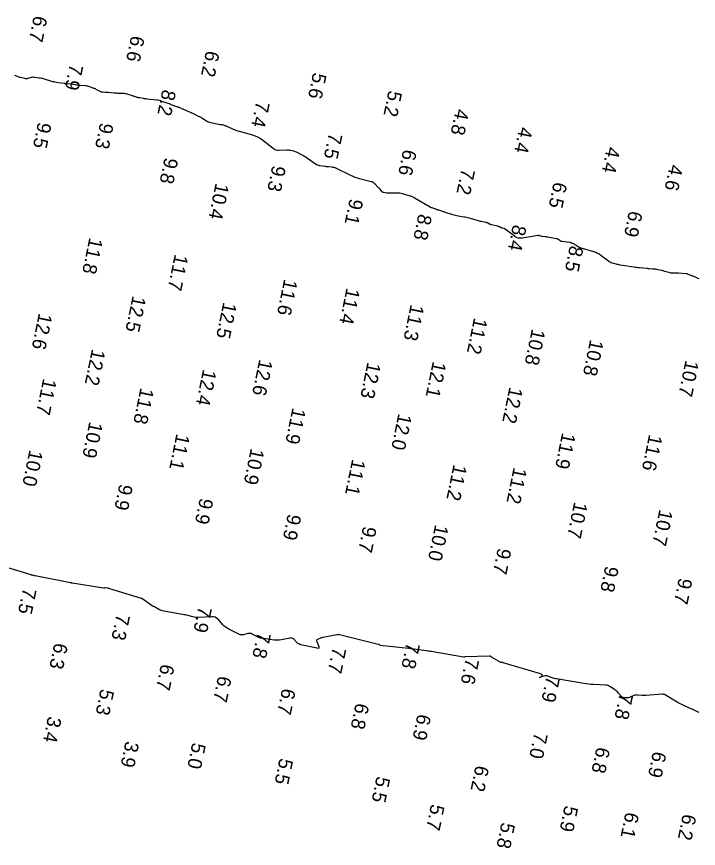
# Model space of a CAD drawing. Extents: x 1023796 to 1112670, y 656573 to 837340.
# Drawn here: x 1105253.7 to 1105376.3, y 697508 to 697657.7 of the extents above; entities that cross this region are included whole.
import ezdxf

# ---------------------------------------------------------------- set-up
doc = ezdxf.new("R2010")
doc.units = 0
doc.layers.add('V-CHAN-CONT-8FT', color=7, linetype='Continuous')
doc.layers.add('V-TOPO-SOUN', color=7, linetype='Continuous')

msp = doc.modelspace()

# ---------------------------------------------------------------- linework, layer by layer
at = {"layer": 'V-CHAN-CONT-8FT'}
for points in [[(1105376.42, 697610.51), (1105376.27, 697610.56), (1105376.13, 697610.62), (1105375.98, 697610.68), (1105375.32, 697610.96), (1105375.22, 697611), (1105375.11, 697611.04), (1105375.01, 697611.08), (1105374.91, 697611.12), (1105374.51, 697611.29), (1105374.4, 697611.33), (1105374.3, 697611.36), (1105374.19, 697611.38), (1105374.09, 697611.39), (1105372.69, 697611.51), (1105372.56, 697611.52), (1105372.44, 697611.53), (1105372.32, 697611.53), (1105372.19, 697611.53), (1105371.69, 697611.51), (1105371.57, 697611.51), (1105371.44, 697611.52), (1105371.32, 697611.54), (1105371.2, 697611.57), (1105370.23, 697611.84), (1105370.07, 697611.89), (1105369.92, 697611.93), (1105369.76, 697611.97), (1105369.61, 697612), (1105368.78, 697612.2), (1105368.72, 697612.21), (1105368.67, 697612.22), (1105368.62, 697612.22), (1105368.56, 697612.23), (1105368.34, 697612.23), (1105368.29, 697612.23), (1105368.23, 697612.24), (1105368.18, 697612.24), (1105368.12, 697612.24), (1105367.49, 697612.3), (1105367.37, 697612.31), (1105367.25, 697612.32), (1105367.12, 697612.33), (1105367, 697612.34), (1105365.71, 697612.46), (1105365.46, 697612.48), (1105365.2, 697612.51), (1105364.95, 697612.55), (1105364.69, 697612.58), (1105362.21, 697612.98), (1105362.02, 697613.01), (1105361.84, 697613.05), (1105361.66, 697613.09), (1105361.48, 697613.14), (1105360.77, 697613.34), (1105360.59, 697613.4), (1105360.42, 697613.48), (1105360.26, 697613.56), (1105360.11, 697613.67), (1105358.72, 697614.71), (1105358.43, 697614.91), (1105358.13, 697615.08), (1105357.82, 697615.22), (1105357.49, 697615.33), (1105355.04, 697616.07), (1105354.95, 697616.11), (1105354.85, 697616.15), (1105354.76, 697616.2), (1105354.67, 697616.25), (1105354.33, 697616.5), (1105354.24, 697616.56), (1105354.15, 697616.61), (1105354.06, 697616.66), (1105353.97, 697616.71), (1105353.55, 697616.91), (1105353.44, 697616.96), (1105353.34, 697616.99), (1105353.23, 697617.02), (1105353.12, 697617.04), (1105351.76, 697617.22), (1105351.67, 697617.23), (1105351.58, 697617.26), (1105351.5, 697617.3), (1105351.43, 697617.34), (1105351.13, 697617.56), (1105351.05, 697617.6), (1105350.97, 697617.64), (1105350.89, 697617.67), (1105350.8, 697617.69), (1105349.14, 697618), (1105349.03, 697618.02), (1105348.93, 697618.03), (1105348.82, 697618.05), (1105348.72, 697618.06), (1105348.21, 697618.11), (1105348.14, 697618.12), (1105348.08, 697618.13), (1105348.02, 697618.15), (1105347.96, 697618.16), (1105347.73, 697618.25), (1105347.67, 697618.26), (1105347.61, 697618.27), (1105347.55, 697618.27), (1105347.49, 697618.27), (1105344.57, 697617.81), (1105344.2, 697617.79), (1105343.86, 697617.83), (1105343.53, 697617.96), (1105343.22, 697618.15), (1105341.52, 697619.46), (1105341.47, 697619.49), (1105341.42, 697619.52), (1105341.36, 697619.54), (1105341.3, 697619.56), (1105341.05, 697619.59), (1105340.99, 697619.61), (1105340.93, 697619.62), (1105340.87, 697619.65), (1105340.81, 697619.67), (1105340.51, 697619.84), (1105340.44, 697619.87), (1105340.36, 697619.9), (1105340.29, 697619.93), (1105340.21, 697619.95), (1105339.09, 697620.22), (1105339.01, 697620.24), (1105338.92, 697620.27), (1105338.84, 697620.31), (1105338.75, 697620.35), (1105338.43, 697620.53), (1105338.35, 697620.57), (1105338.26, 697620.6), (1105338.18, 697620.63), (1105338.09, 697620.65), (1105337.24, 697620.81), (1105337.06, 697620.84), (1105336.89, 697620.88), (1105336.72, 697620.92), (1105336.56, 697620.97), (1105335.08, 697621.39), (1105334.84, 697621.46), (1105334.6, 697621.52), (1105334.35, 697621.57), (1105334.11, 697621.61), (1105333.12, 697621.77), (1105332.88, 697621.81), (1105332.64, 697621.87), (1105332.4, 697621.93), (1105332.16, 697622.01), (1105330.65, 697622.5), (1105330.53, 697622.54), (1105330.41, 697622.58), (1105330.3, 697622.62), (1105330.18, 697622.65), (1105329.6, 697622.83), (1105329.54, 697622.85), (1105329.47, 697622.88), (1105329.41, 697622.9), (1105329.34, 697622.93), (1105329.09, 697623.03), (1105329.02, 697623.06), (1105328.96, 697623.08), (1105328.89, 697623.1), (1105328.83, 697623.12), (1105328.39, 697623.25), (1105328.3, 697623.28), (1105328.2, 697623.32), (1105328.12, 697623.36), (1105328.03, 697623.41), (1105325.37, 697624.97), (1105325.11, 697625.11), (1105324.85, 697625.24), (1105324.57, 697625.35), (1105324.29, 697625.44), (1105323.09, 697625.79), (1105322.83, 697625.85), (1105322.57, 697625.9), (1105322.31, 697625.92), (1105322.05, 697625.93), (1105320.7, 697625.89), (1105320.58, 697625.89), (1105320.46, 697625.9), (1105320.34, 697625.91), (1105320.22, 697625.93), (1105319.73, 697626.01), (1105319.61, 697626.04), (1105319.51, 697626.08), (1105319.42, 697626.15), (1105319.34, 697626.23), (1105319.04, 697626.6), (1105318.96, 697626.69), (1105318.88, 697626.78), (1105318.8, 697626.86), (1105318.72, 697626.95), (1105318.09, 697627.6), (1105317.95, 697627.73), (1105317.79, 697627.83), (1105317.63, 697627.92), (1105317.45, 697627.97), (1105315.37, 697628.5), (1105314.97, 697628.62), (1105314.58, 697628.75), (1105314.19, 697628.91), (1105313.81, 697629.08), (1105311.22, 697630.36), (1105311.16, 697630.38), (1105311.1, 697630.41), (1105311.04, 697630.43), (1105310.98, 697630.45), (1105310.74, 697630.51), (1105310.68, 697630.53), (1105310.62, 697630.54), (1105310.56, 697630.55), (1105310.5, 697630.56), (1105309.72, 697630.64), (1105309.57, 697630.65), (1105309.43, 697630.67), (1105309.28, 697630.69), (1105309.13, 697630.71), (1105308.23, 697630.84), (1105308.17, 697630.85), (1105308.12, 697630.86), (1105308.06, 697630.87), (1105308.01, 697630.89), (1105307.79, 697630.94), (1105307.74, 697630.96), (1105307.69, 697630.98), (1105307.64, 697631), (1105307.59, 697631.03), (1105305.98, 697632.17), (1105305.78, 697632.31), (1105305.57, 697632.44), (1105305.36, 697632.56), (1105305.15, 697632.68), (1105304.14, 697633.22), (1105304, 697633.29), (1105303.86, 697633.35), (1105303.71, 697633.4), (1105303.56, 697633.44), (1105302.96, 697633.58), (1105302.81, 697633.61), (1105302.65, 697633.63), (1105302.5, 697633.64), (1105302.34, 697633.64), (1105300.87, 697633.59), (1105300.58, 697633.6), (1105300.31, 697633.67), (1105300.06, 697633.78), (1105299.81, 697633.94), (1105297.92, 697635.44), (1105297.52, 697635.73), (1105297.09, 697635.97), (1105296.65, 697636.17), (1105296.17, 697636.33), (1105293.55, 697637.05), (1105293.33, 697637.12), (1105293.11, 697637.19), (1105292.89, 697637.28), (1105292.67, 697637.37), (1105291.57, 697637.88), (1105291.48, 697637.92), (1105291.39, 697637.96), (1105291.3, 697638), (1105291.21, 697638.03), (1105290.72, 697638.2), (1105290.69, 697638.21), (1105290.65, 697638.22), (1105290.62, 697638.22), (1105290.59, 697638.22), (1105290.45, 697638.22), (1105290.42, 697638.22), (1105290.38, 697638.22), (1105290.35, 697638.23), (1105290.31, 697638.23), (1105288.64, 697638.56), (1105288.44, 697638.61), (1105288.24, 697638.68), (1105288.05, 697638.77), (1105287.86, 697638.87), (1105287, 697639.43), (1105286.89, 697639.5), (1105286.78, 697639.56), (1105286.67, 697639.62), (1105286.55, 697639.67), (1105286.09, 697639.88), (1105285.97, 697639.94), (1105285.85, 697639.99), (1105285.74, 697640.04), (1105285.62, 697640.1), (1105283.75, 697640.94), (1105283.65, 697640.98), (1105283.54, 697641.03), (1105283.44, 697641.07), (1105283.34, 697641.12), (1105282.93, 697641.3), (1105282.82, 697641.34), (1105282.72, 697641.39), (1105282.62, 697641.43), (1105282.51, 697641.46), (1105281.66, 697641.76), (1105281.48, 697641.82), (1105281.31, 697641.89), (1105281.13, 697641.95), (1105280.95, 697642.02), (1105279.89, 697642.42), (1105279.66, 697642.5), (1105279.41, 697642.57), (1105279.17, 697642.62), (1105278.92, 697642.65), (1105277.12, 697642.83), (1105276.97, 697642.85), (1105276.82, 697642.87), (1105276.66, 697642.89), (1105276.51, 697642.91), (1105275.83, 697643.03), (1105275.71, 697643.05), (1105275.6, 697643.07), (1105275.49, 697643.1), (1105275.39, 697643.13), (1105274.95, 697643.27), (1105274.84, 697643.31), (1105274.74, 697643.34), (1105274.63, 697643.38), (1105274.52, 697643.41), (1105273.39, 697643.75), (1105273.21, 697643.79), (1105273.04, 697643.83), (1105272.86, 697643.85), (1105272.68, 697643.85), (1105271.96, 697643.86), (1105271.79, 697643.87), (1105271.61, 697643.88), (1105271.43, 697643.89), (1105271.25, 697643.9), (1105270.15, 697644), (1105270.03, 697644.01), (1105269.91, 697644.02), (1105269.79, 697644.03), (1105269.67, 697644.04), (1105269.19, 697644.07), (1105269.07, 697644.08), (1105268.96, 697644.1), (1105268.85, 697644.14), (1105268.74, 697644.19), (1105268.14, 697644.51), (1105268, 697644.58), (1105267.86, 697644.65), (1105267.72, 697644.71), (1105267.58, 697644.76), (1105266.86, 697645.03), (1105266.69, 697645.09), (1105266.51, 697645.14), (1105266.34, 697645.17), (1105266.16, 697645.19), (1105265.14, 697645.26), (1105264.91, 697645.28), (1105264.68, 697645.31), (1105264.45, 697645.34), (1105264.22, 697645.37), (1105262.97, 697645.58), (1105262.91, 697645.59), (1105262.86, 697645.6), (1105262.8, 697645.6), (1105262.74, 697645.6), (1105262.52, 697645.59), (1105262.46, 697645.59), (1105262.4, 697645.6), (1105262.35, 697645.6), (1105262.29, 697645.61), (1105261.09, 697645.78), (1105260.87, 697645.81), (1105260.65, 697645.86), (1105260.44, 697645.91), (1105260.23, 697645.96), (1105258.54, 697646.46), (1105258.35, 697646.51), (1105258.16, 697646.55), (1105257.96, 697646.59), (1105257.77, 697646.62), (1105256.89, 697646.74), (1105256.74, 697646.76), (1105256.59, 697646.75), (1105256.45, 697646.74), (1105256.31, 697646.7), (1105255.74, 697646.53), (1105255.59, 697646.5), (1105255.45, 697646.49), (1105255.31, 697646.49), (1105255.16, 697646.52), (1105254.4, 697646.7), (1105254.27, 697646.74), (1105254.14, 697646.78), (1105254.01, 697646.82), (1105253.88, 697646.88), (1105253.37, 697647.09)], [(1105376.42, 697532.48), (1105376.24, 697532.56), (1105375.54, 697532.89), (1105375.36, 697532.98), (1105375.18, 697533.06), (1105375.01, 697533.14), (1105374.83, 697533.22), (1105373.55, 697533.79), (1105373.28, 697533.91), (1105373.01, 697534.05), (1105372.75, 697534.19), (1105372.49, 697534.34), (1105370.2, 697535.7), (1105370.17, 697535.72), (1105370.13, 697535.73), (1105370.1, 697535.75), (1105370.06, 697535.75), (1105369.92, 697535.78), (1105369.88, 697535.79), (1105369.84, 697535.79), (1105369.81, 697535.8), (1105369.77, 697535.79), (1105366.82, 697535.55), (1105366.64, 697535.54), (1105366.46, 697535.54), (1105366.28, 697535.54), (1105366.1, 697535.56), (1105365.36, 697535.63), (1105365.19, 697535.64), (1105365.02, 697535.62), (1105364.86, 697535.59), (1105364.69, 697535.53), (1105363.99, 697535.22), (1105363.86, 697535.17), (1105363.73, 697535.14), (1105363.6, 697535.12), (1105363.46, 697535.12), (1105362.91, 697535.14), (1105362.77, 697535.16), (1105362.65, 697535.2), (1105362.55, 697535.27), (1105362.45, 697535.36), (1105361.86, 697536.04), (1105361.73, 697536.19), (1105361.59, 697536.32), (1105361.44, 697536.45), (1105361.28, 697536.56), (1105360.46, 697537.13), (1105360.27, 697537.24), (1105360.06, 697537.33), (1105359.84, 697537.38), (1105359.62, 697537.41), (1105357.43, 697537.52), (1105356.99, 697537.55), (1105356.55, 697537.59), (1105356.11, 697537.65), (1105355.68, 697537.72), (1105350.77, 697538.53), (1105350.57, 697538.57), (1105350.37, 697538.62), (1105350.17, 697538.68), (1105349.98, 697538.74), (1105349.22, 697539.03), (1105349.03, 697539.09), (1105348.84, 697539.11), (1105348.65, 697539.1), (1105348.45, 697539.05), (1105347.73, 697538.81), (1105348.15, 697538.99), (1105348.28, 697539.17), (1105348.14, 697539.34), (1105347.72, 697539.51), (1105341.17, 697541.42), (1105341.16, 697541.42), (1105341.16, 697541.43), (1105341.15, 697541.43), (1105341.15, 697541.44), (1105341.14, 697541.47), (1105341.13, 697541.48), (1105341.13, 697541.48), (1105341.12, 697541.49), (1105341.11, 697541.49), (1105340.9, 697541.48), (1105340.86, 697541.48), (1105340.82, 697541.48), (1105340.79, 697541.49), (1105340.75, 697541.51), (1105339.1, 697542.47), (1105339.06, 697542.49), (1105339.03, 697542.51), (1105339, 697542.53), (1105338.96, 697542.54), (1105338.83, 697542.61), (1105338.8, 697542.63), (1105338.76, 697542.64), (1105338.73, 697542.64), (1105338.69, 697542.65), (1105334.41, 697542.51), (1105334.4, 697542.51), (1105334.39, 697542.51), (1105334.38, 697542.51), (1105334.37, 697542.51), (1105334.33, 697542.52), (1105334.32, 697542.52), (1105334.31, 697542.52), (1105334.3, 697542.52), (1105334.29, 697542.52), (1105334.15, 697542.47), (1105334.13, 697542.46), (1105334.1, 697542.45), (1105334.07, 697542.45), (1105334.05, 697542.46), (1105328.22, 697543.47), (1105328.22, 697543.47), (1105328.21, 697543.48), (1105328.21, 697543.48), (1105328.21, 697543.49), (1105328.21, 697543.51), (1105328.2, 697543.52), (1105328.2, 697543.52), (1105328.2, 697543.53), (1105328.19, 697543.53), (1105327.9, 697543.48), (1105327.89, 697543.48), (1105327.88, 697543.48), (1105327.86, 697543.48), (1105327.85, 697543.48), (1105327.81, 697543.49), (1105327.79, 697543.5), (1105327.76, 697543.5), (1105325.62, 697543.81), (1105325.25, 697543.86), (1105324.89, 697543.9), (1105324.53, 697543.95), (1105324.17, 697543.99), (1105319.07, 697544.56), (1105319.05, 697544.56), (1105319.04, 697544.57), (1105319.02, 697544.58), (1105319.01, 697544.59), (1105318.95, 697544.65), (1105318.94, 697544.66), (1105318.93, 697544.67), (1105318.91, 697544.68), (1105318.89, 697544.69), (1105318.8, 697544.7), (1105318.78, 697544.71), (1105318.76, 697544.71), (1105318.73, 697544.71), (1105318.71, 697544.72), (1105311.78, 697546.44), (1105311.76, 697546.45), (1105311.74, 697546.45), (1105311.71, 697546.46), (1105311.69, 697546.47), (1105311.57, 697546.53), (1105311.56, 697546.54), (1105311.56, 697546.54), (1105311.55, 697546.54), (1105311.55, 697546.54), (1105311.52, 697546.54), (1105311.51, 697546.54), (1105311.51, 697546.54), (1105311.5, 697546.54), (1105311.5, 697546.54), (1105311.39, 697546.48), (1105311.37, 697546.47), (1105311.35, 697546.47), (1105311.33, 697546.46), (1105311.3, 697546.45), (1105308.84, 697546), (1105308.71, 697545.98), (1105308.57, 697545.94), (1105308.44, 697545.9), (1105308.31, 697545.85), (1105307.81, 697545.63), (1105307.7, 697545.57), (1105307.64, 697545.49), (1105307.62, 697545.39), (1105307.65, 697545.27), (1105308.01, 697544.34), (1105308.05, 697544.17), (1105308.02, 697544.06), (1105307.92, 697544.02), (1105307.75, 697544.03), (1105304.81, 697544.67), (1105304.61, 697544.72), (1105304.43, 697544.81), (1105304.26, 697544.92), (1105304.11, 697545.06), (1105303.53, 697545.67), (1105303.38, 697545.79), (1105303.21, 697545.87), (1105303.03, 697545.9), (1105302.83, 697545.88), (1105301.3, 697545.55), (1105300.97, 697545.49), (1105300.65, 697545.47), (1105300.32, 697545.47), (1105299.99, 697545.51), (1105297.8, 697545.84), (1105297.57, 697545.88), (1105297.35, 697545.94), (1105297.13, 697546.03), (1105296.92, 697546.13), (1105296.05, 697546.6), (1105295.87, 697546.67), (1105295.68, 697546.71), (1105295.49, 697546.72), (1105295.3, 697546.68), (1105294.51, 697546.47), (1105294.32, 697546.43), (1105294.13, 697546.43), (1105293.94, 697546.47), (1105293.76, 697546.54), (1105291.85, 697547.48), (1105291.56, 697547.64), (1105291.29, 697547.83), (1105291.04, 697548.03), (1105290.8, 697548.27), (1105289.91, 697549.25), (1105289.67, 697549.46), (1105289.41, 697549.61), (1105289.11, 697549.69), (1105288.8, 697549.7), (1105286.36, 697549.57), (1105286.12, 697549.57), (1105285.88, 697549.58), (1105285.65, 697549.62), (1105285.41, 697549.67), (1105284.48, 697549.92), (1105284.24, 697549.98), (1105284.01, 697550.03), (1105283.77, 697550.08), (1105283.53, 697550.12), (1105280.16, 697550.72), (1105279.96, 697550.77), (1105279.77, 697550.82), (1105279.59, 697550.9), (1105279.41, 697550.98), (1105278.4, 697551.53), (1105278.37, 697551.54), (1105278.34, 697551.55), (1105278.31, 697551.56), (1105278.28, 697551.57), (1105278.16, 697551.61), (1105278.13, 697551.62), (1105278.11, 697551.63), (1105278.08, 697551.64), (1105278.05, 697551.66), (1105276.19, 697552.99), (1105276.19, 697552.99), (1105276.18, 697552.99), (1105276.18, 697552.99), (1105276.17, 697553), (1105276.15, 697553), (1105276.15, 697553), (1105276.14, 697553), (1105276.14, 697553), (1105276.13, 697553), (1105270.46, 697554.75), (1105270.37, 697554.78), (1105270.28, 697554.8), (1105270.19, 697554.82), (1105270.1, 697554.84), (1105269.61, 697554.93), (1105269.59, 697554.93), (1105269.56, 697554.93), (1105269.54, 697554.92), (1105269.51, 697554.92), (1105269.42, 697554.88), (1105269.39, 697554.88), (1105269.37, 697554.87), (1105269.34, 697554.87), (1105269.32, 697554.87), (1105263.7, 697555.74), (1105263.68, 697555.75), (1105263.66, 697555.75), (1105263.64, 697555.75), (1105263.62, 697555.76), (1105263.54, 697555.78), (1105263.52, 697555.78), (1105263.5, 697555.78), (1105263.48, 697555.79), (1105263.46, 697555.79), (1105263.14, 697555.86), (1105263.12, 697555.86), (1105263.07, 697555.87), (1105257.04, 697557.08), (1105257.01, 697557.08), (1105256.98, 697557.09), (1105256.94, 697557.1), (1105256.91, 697557.1), (1105256.79, 697557.13), (1105256.76, 697557.13), (1105256.73, 697557.14), (1105256.69, 697557.14), (1105256.66, 697557.15), (1105256.48, 697557.19), (1105256.46, 697557.19), (1105256.45, 697557.2), (1105256.43, 697557.2), (1105256.41, 697557.2), (1105256.35, 697557.22), (1105256.34, 697557.22), (1105256.32, 697557.23), (1105256.31, 697557.23), (1105256.29, 697557.24), (1105250.52, 697559.01)]]:
    msp.add_lwpolyline(points, dxfattribs=at)

# ---------------------------------------------------------------- texts
at = {"layer": 'V-TOPO-SOUN'}
for s, p in [('6.7', (1105256.81, 697657.95)), ('6.6', (1105274.31, 697654.37)), ('6.2', (1105287.78, 697651.66)), ('7.9', (1105263.27, 697649.26)), ('5.6', (1105307.02, 697647.71)), ('8.2', (1105279.94, 697644.67)), ('5.2', (1105320.59, 697644.5)), ('7.4', (1105296.8, 697642.57)), ('4.8', (1105332.66, 697641.19)), ('9.5', (1105257.56, 697638.8)), ('9.3', (1105268.72, 697638.7)), ('4.4', (1105344.08, 697637.94)), ('7.5', (1105309.86, 697636.87)), ('6.6', (1105323.23, 697633.9)), ('4.4', (1105359.83, 697634.37)), ('9.8', (1105280.33, 697632.43)), ('9.3', (1105299.69, 697631.02)), ('4.6', (1105371.13, 697631.18)), ('7.2', (1105333.71, 697630.46)), ('10.4 ', (1105289.5, 697627.83)), ('6.5', (1105350.28, 697628.04)), ('9.1', (1105313.6, 697625.04)), ('8.8', (1105325.97, 697622.29)), ('6.9', (1105363.83, 697622.85)), ('8.4', (1105342.96, 697620.36)), ('11.8 ', (1105266.8, 697618.02)), ('8.5', (1105353.2, 697616.59)), ('11.7 ', (1105282.15, 697615.03)), ('11.6 ', (1105301.82, 697610.56)), ('11.4 ', (1105313.03, 697608.96)), ('12.5 ', (1105274.57, 697607.55)), ('12.5 ', (1105290.88, 697606.4)), ('11.3 ', (1105324.57, 697606.01)), ('12.6 ', (1105257.72, 697604.43)), ('11.2 ', (1105335.96, 697603.61)), ('10.8 ', (1105346.36, 697601.61)), ('10.8 ', (1105356.83, 697599.68)), ('12.2 ', (1105267.26, 697597.97)), ('12.6 ', (1105297.35, 697596.13)), ('10.7 ', (1105373.98, 697595.97)), ('12.3 ', (1105316.8, 697595.61)), ('12.1 ', (1105328.55, 697595.76)), ('12.4 ', (1105287.24, 697594.33)), ('11.7 ', (1105258.5, 697592.69)), ('11.8 ', (1105275.99, 697591.01)), ('12.2 ', (1105342.32, 697591.15)), ('11.9 ', (1105303.31, 697587.41)), ('12.0 ', (1105322.36, 697586.36)), ('10.9 ', (1105266.8, 697584.91)), ('11.1 ', (1105282.45, 697582.73)), ('11.9 ', (1105351.81, 697582.94)), ('11.6 ', (1105367.43, 697582.61)), ('10.0 ', (1105256.03, 697579.83)), ('10.9 ', (1105295.83, 697580.12)), ('11.1 ', (1105314.05, 697578.17)), ('11.2 ', (1105332.28, 697577.24)), ('11.2 ', (1105343.08, 697576.68)), ('9.9', (1105272.19, 697573.7)), ('9.9', (1105286.66, 697571.18)), ('10.7 ', (1105353.97, 697570.48)), ('10.7 ', (1105369.29, 697569.13)), ('9.9', (1105302.48, 697568.32)), ('9.7', (1105316.03, 697566.12)), ('10.0 ', (1105328.96, 697566.41)), ('9.7', (1105340.24, 697562.19)), ('9.8', (1105359.56, 697558.97)), ('9.7', (1105372.79, 697556.81)), ('7.5', (1105254.87, 697555.01)), ('7.9', (1105286.4, 697551.69)), ('7.3', (1105271.67, 697550.31)), ('7.8', (1105297, 697547.06)), ('6.3', (1105260.51, 697545.13)), ('7.7', (1105310.55, 697544.37)), ('7.8', (1105323.8, 697545.19)), ('6.7', (1105279.68, 697541.32)), ('7.6', (1105334.45, 697542.37)), ('6.7', (1105289.94, 697539.19)), ('7.9', (1105348.97, 697539.16)), ('5.3', (1105268.82, 697536.83)), ('6.7', (1105301.46, 697536.96)), ('7.8', (1105362.12, 697536.04)), ('6.8', (1105314.68, 697534.3)), ('3.4', (1105259.37, 697531.91)), ('6.9', (1105325.8, 697532.33)), ('7.0', (1105346.79, 697529.02)), ('3.9', (1105273.31, 697527.44)), ('5.0', (1105285.31, 697527.18)), ('6.8', (1105357.99, 697526.39)), ('5.5', (1105301, 697524.37)), ('6.9', (1105368.13, 697525.61)), ('6.2', (1105336.24, 697523.08)), ('5.5', (1105318.45, 697521.12)), ('5.7', (1105328.23, 697516.12)), ('5.9', (1105352.25, 697515.86)), ('6.1', (1105363.21, 697514.68)), ('6.2', (1105373.51, 697514.35)), ('5.8', (1105340.9, 697512.84))]:
    msp.add_text(s, height=2.5, rotation=258.315, dxfattribs=at).set_placement(p)

doc.saveas('drawing.dxf')
